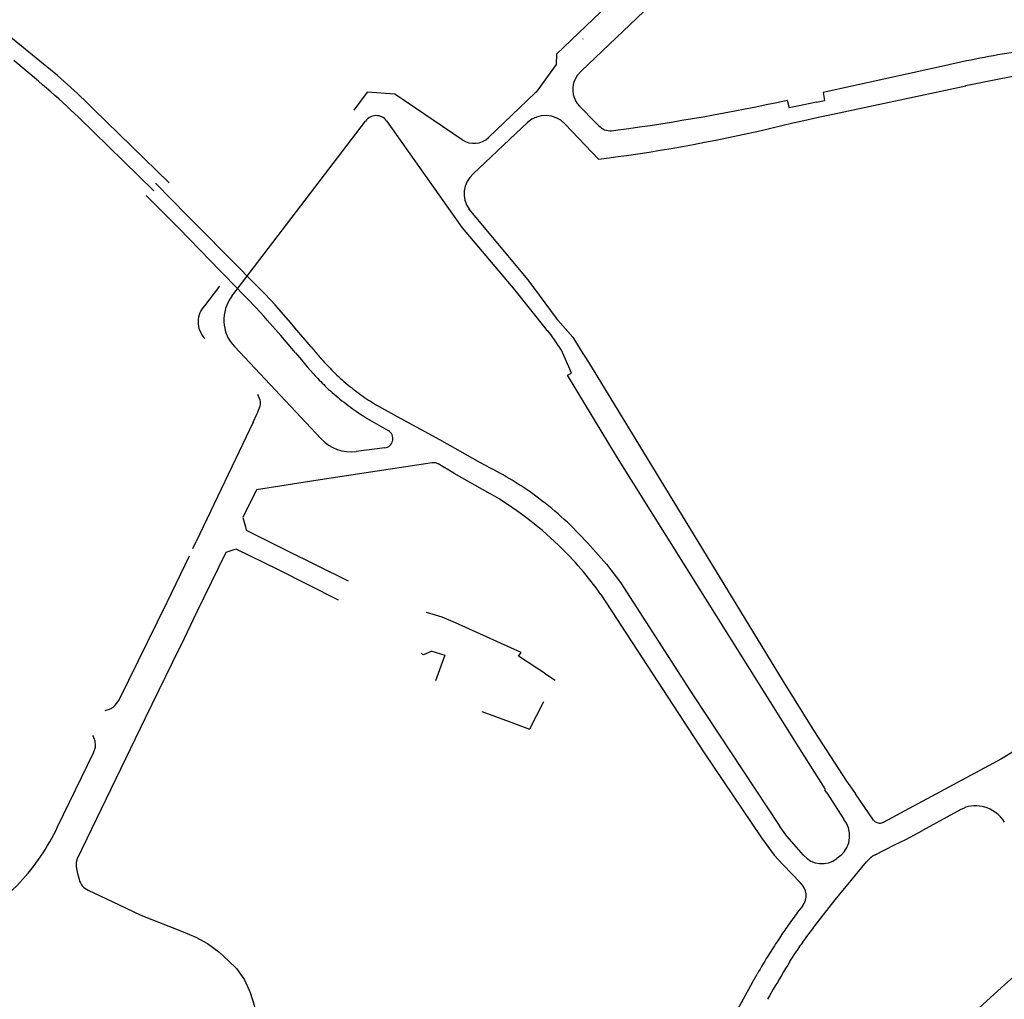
# Model space of a CAD drawing. Extents: x 148869 to 161638, y 453607 to 469810.
# Tile 917 of 1056: x 159128.59 to 159130.77, y 459853.7 to 459855.86. Entities that reach past the tile are written whole.
import ezdxf

# ---------------------------------------------------------------- set-up
doc = ezdxf.new("R2010")
doc.units = 0
doc.layers.add('LKI_V01_KANTRIJWEG', color=252, linetype='CONTINUOUS')

msp = doc.modelspace()

# ---------------------------------------------------------------- linework, layer by layer
at = {"layer": 'LKI_V01_KANTRIJWEG'}
for p, q in [((159128.6342, 459855.7698), (159128.4885, 459855.8871)), ((159128.6342, 459855.7698), (159128.4885, 459855.8871)), ((159129.8344, 459855.8188), (159129.8349, 459855.8195)), ((159129.8344, 459855.8188), (159129.8349, 459855.8195)), ((159129.7294, 459855.6997), (159129.6261, 459855.6012)), ((159129.7294, 459855.6997), (159129.6261, 459855.6012)), ((159130.3769, 459855.6503), (159130.681, 459855.7154)), ((159130.3769, 459855.6503), (159130.681, 459855.7154)), ((159130.2866, 459855.6837), (159130.291, 459855.6664)), ((159130.2866, 459855.6837), (159130.291, 459855.6664)), ((159130.3512, 459855.6792), (159130.3088, 459855.6703)), ((159130.3512, 459855.6792), (159130.3088, 459855.6703)), ((159130.3512, 459855.6792), (159130.3689, 459855.6831)), ((159130.3512, 459855.6792), (159130.3689, 459855.6831)), ((159128.92, 459855.5006), (159128.7531, 459855.6632)), ((159128.92, 459855.5006), (159128.7531, 459855.6632)), ((159130.3088, 459855.6703), (159130.291, 459855.6664)), ((159130.3088, 459855.6703), (159130.291, 459855.6664)), ((159128.886, 459855.4832), (159128.7194, 459855.6461)), ((159128.886, 459855.4832), (159128.7194, 459855.6461)), ((159129.0587, 459855.2502), (159129.3541, 459855.6372)), ((159129.0587, 459855.2502), (159129.3541, 459855.6372)), ((159129.5922, 459855.5204), (159129.7119, 459855.6345)), ((159129.5922, 459855.5204), (159129.7119, 459855.6345)), ((159130.2989, 459855.6336), (159130.3162, 459855.6371)), ((159130.2989, 459855.6336), (159130.3162, 459855.6371)), ((159130.3162, 459855.6371), (159130.3585, 459855.6465)), ((159130.3162, 459855.6371), (159130.3585, 459855.6465)), ((159130.3585, 459855.6465), (159130.3769, 459855.6503)), ((159130.3585, 459855.6465), (159130.3769, 459855.6503)), ((159129.7956, 459855.6305), (159129.8693, 459855.5533)), ((159129.7956, 459855.6305), (159129.8693, 459855.5533)), ((159129.8981, 459855.616), (159129.9128, 459855.6179)), ((159129.8981, 459855.616), (159129.9128, 459855.6179)), ((159129.8693, 459855.5533), (159129.8926, 459855.5562)), ((159129.8693, 459855.5533), (159129.8926, 459855.5562)), ((159129.8926, 459855.5562), (159129.9066, 459855.5582)), ((159129.8926, 459855.5562), (159129.9066, 459855.5582)), ((159128.9605, 459855.4281), (159128.8894, 459855.5)), ((159128.9605, 459855.4281), (159128.8894, 459855.5)), ((159128.8688, 459855.473), (159128.9401, 459855.4014)), ((159128.8688, 459855.473), (159128.9401, 459855.4014)), ((159128.9852, 459855.4031), (159128.9605, 459855.4281)), ((159128.9852, 459855.4031), (159128.9605, 459855.4281)), ((159128.9401, 459855.4014), (159128.9648, 459855.3764)), ((159128.9401, 459855.4014), (159128.9648, 459855.3764)), ((159129.0544, 459855.333), (159128.9852, 459855.4031)), ((159129.0544, 459855.333), (159128.9852, 459855.4031)), ((159128.9648, 459855.3764), (159129.0335, 459855.3056)), ((159128.9648, 459855.3764), (159129.0335, 459855.3056)), ((159129.064, 459855.3233), (159129.0544, 459855.333)), ((159129.064, 459855.3233), (159129.0544, 459855.333)), ((159129.1071, 459855.2797), (159129.064, 459855.3233)), ((159129.1071, 459855.2797), (159129.064, 459855.3233)), ((159129.0335, 459855.3056), (159129.043, 459855.2958)), ((159129.0335, 459855.3056), (159129.043, 459855.2958)), ((159129.043, 459855.2958), (159129.0858, 459855.2517)), ((159129.043, 459855.2958), (159129.0858, 459855.2517)), ((159129.0312, 459855.2722), (159128.9982, 459855.2289)), ((159129.0312, 459855.2722), (159128.9982, 459855.2289)), ((159129.1314, 459855.2551), (159129.1071, 459855.2797)), ((159129.1314, 459855.2551), (159129.1071, 459855.2797)), ((159129.0858, 459855.2517), (159129.0929, 459855.2444)), ((159129.0858, 459855.2517), (159129.0929, 459855.2444)), ((159129.1116, 459855.2251), (159129.0929, 459855.2444)), ((159129.1116, 459855.2251), (159129.0929, 459855.2444)), ((159129.1428, 459855.243), (159129.1314, 459855.2551)), ((159129.1428, 459855.243), (159129.1314, 459855.2551)), ((159129.154, 459855.2307), (159129.1428, 459855.243)), ((159129.154, 459855.2307), (159129.1428, 459855.243)), ((159129.1299, 459855.2053), (159129.1116, 459855.2251)), ((159129.1299, 459855.2053), (159129.1116, 459855.2251)), ((159129.1624, 459855.2213), (159129.154, 459855.2307)), ((159129.1624, 459855.2213), (159129.154, 459855.2307)), ((159129.1782, 459855.2033), (159129.1624, 459855.2213)), ((159129.1782, 459855.2033), (159129.1624, 459855.2213)), ((159129.1368, 459855.1975), (159129.1299, 459855.2053)), ((159129.1368, 459855.1975), (159129.1299, 459855.2053)), ((159129.1666, 459855.163), (159129.1368, 459855.1975)), ((159129.1666, 459855.163), (159129.1368, 459855.1975)), ((159129.188, 459855.1918), (159129.1782, 459855.2033)), ((159129.188, 459855.1918), (159129.1782, 459855.2033)), ((159129.1978, 459855.1803), (159129.188, 459855.1918)), ((159129.1978, 459855.1803), (159129.188, 459855.1918)), ((159129.2337, 459855.138), (159129.1978, 459855.1803)), ((159129.2337, 459855.138), (159129.1978, 459855.1803)), ((159129.1829, 459855.144), (159129.1666, 459855.163)), ((159129.1829, 459855.144), (159129.1666, 459855.163)), ((159129.256, 459854.9346), (159129.064, 459855.1386)), ((159129.256, 459854.9346), (159129.064, 459855.1386)), ((159129.199, 459855.1248), (159129.1829, 459855.144)), ((159129.199, 459855.1248), (159129.1829, 459855.144)), ((159129.199, 459855.1248), (159129.2122, 459855.1095)), ((159129.199, 459855.1248), (159129.2122, 459855.1095)), ((159129.8032, 459855.0938), (159129.7926, 459855.1189)), ((159129.8032, 459855.0938), (159129.7926, 459855.1189)), ((159129.8295, 459855.1312), (159129.8468, 459855.1043)), ((159129.8295, 459855.1312), (159129.8468, 459855.1043)), ((159129.2122, 459855.1095), (159129.2251, 459855.0937)), ((159129.2122, 459855.1095), (159129.2251, 459855.0937)), ((159129.2251, 459855.0937), (159129.2387, 459855.0785)), ((159129.2251, 459855.0937), (159129.2387, 459855.0785)), ((159129.9113, 459854.8927), (159129.8006, 459855.0754)), ((159129.9113, 459854.8927), (159129.8006, 459855.0754)), ((159129.1208, 459855.0206), (159129.116, 459855.0327)), ((159129.1208, 459855.0206), (159129.116, 459855.0327)), ((159129.1176, 459854.9984), (159129.1193, 459855.0031)), ((159129.1176, 459854.9984), (159129.1193, 459855.0031)), ((159129.1193, 459855.0031), (159129.1209, 459855.0078)), ((159129.1193, 459855.0031), (159129.1209, 459855.0078)), ((159129.1216, 459855.0175), (159129.1208, 459855.0206)), ((159129.1216, 459855.0175), (159129.1208, 459855.0206)), ((159129.1209, 459855.0078), (159129.1216, 459855.0109)), ((159129.1209, 459855.0078), (159129.1216, 459855.0109)), ((159129.1219, 459855.0142), (159129.1216, 459855.0175)), ((159129.1219, 459855.0142), (159129.1216, 459855.0175)), ((159129.1216, 459855.0109), (159129.1219, 459855.0142)), ((159129.1216, 459855.0109), (159129.1219, 459855.0142)), ((159129.1055, 459854.9715), (159129.1138, 459854.9893)), ((159129.1055, 459854.9715), (159129.1138, 459854.9893)), ((159129.1138, 459854.9893), (159129.1158, 459854.9938)), ((159129.1138, 459854.9893), (159129.1158, 459854.9938)), ((159129.1158, 459854.9938), (159129.1176, 459854.9984)), ((159129.1158, 459854.9938), (159129.1176, 459854.9984)), ((159129.3524, 459854.983), (159129.4042, 459854.9529)), ((159129.3524, 459854.983), (159129.4042, 459854.9529)), ((159129.1055, 459854.9715), (159128.9798, 459854.7079)), ((159129.1055, 459854.9715), (159128.9798, 459854.7079)), ((159129.3964, 459854.9146), (159129.3332, 459854.9067)), ((159129.3964, 459854.9146), (159129.3332, 459854.9067)), ((159129.6079, 459854.8813), (159129.5182, 459854.9326)), ((159129.6079, 459854.8813), (159129.5182, 459854.9326)), ((159129.6304, 459854.8696), (159129.6079, 459854.8813)), ((159129.6304, 459854.8696), (159129.6079, 459854.8813)), ((159129.5494, 459854.8588), (159129.6288, 459854.814)), ((159129.5494, 459854.8588), (159129.6288, 459854.814)), ((159128.9721, 459854.6919), (159128.9798, 459854.7079)), ((159128.9721, 459854.6919), (159128.9798, 459854.7079)), ((159129.4823, 459854.4574), (159129.477, 459854.4597)), ((159129.4823, 459854.4574), (159129.477, 459854.4597)), ((159129.5004, 459854.4652), (159129.4823, 459854.4574)), ((159129.5004, 459854.4652), (159129.4823, 459854.4574)), ((159129.5004, 459854.4652), (159129.5292, 459854.4567)), ((159129.5004, 459854.4652), (159129.5292, 459854.4567)), ((159129.5292, 459854.4567), (159129.5086, 459854.3993)), ((159129.5292, 459854.4567), (159129.5086, 459854.3993)), ((159129.7516, 459854.4151), (159129.7732, 459854.401)), ((159129.7516, 459854.4151), (159129.7732, 459854.401)), ((159129.7473, 459854.3534), (159129.7165, 459854.2927)), ((159129.7473, 459854.3534), (159129.7165, 459854.2927)), ((159129.6111, 459854.3318), (159129.6714, 459854.3094)), ((159129.6111, 459854.3318), (159129.6714, 459854.3094)), ((159129.6714, 459854.3094), (159129.7165, 459854.2927)), ((159129.6714, 459854.3094), (159129.7165, 459854.2927)), ((159130.8503, 459854.2822), (159130.7604, 459854.2273)), ((159130.8503, 459854.2822), (159130.7604, 459854.2273)), ((159128.673, 459854.0766), (159128.7523, 459854.2404)), ((159128.673, 459854.0766), (159128.7523, 459854.2404)), ((159130.7604, 459854.2273), (159130.5369, 459854.1069)), ((159130.7604, 459854.2273), (159130.5369, 459854.1069)), ((159130.374, 459854.1521), (159130.4107, 459854.0946)), ((159130.374, 459854.1521), (159130.4107, 459854.0946)), ((159130.4773, 459854.0916), (159130.4376, 459854.1498)), ((159130.4773, 459854.0916), (159130.4376, 459854.1498)), ((159130.6703, 459854.1149), (159130.5856, 459854.0688)), ((159130.6703, 459854.1149), (159130.5856, 459854.0688)), ((159130.7212, 459854.1208), (159130.7175, 459854.1217)), ((159130.7212, 459854.1208), (159130.7175, 459854.1217)), ((159130.5369, 459854.1069), (159130.4988, 459854.0867)), ((159130.5369, 459854.1069), (159130.4988, 459854.0867)), ((159130.4046, 459854.0131), (159130.3964, 459854.0068)), ((159130.4046, 459854.0131), (159130.3964, 459854.0068)), ((159130.3203, 459853.9012), (159130.3094, 459853.8877)), ((159130.3203, 459853.9012), (159130.3094, 459853.8877)), ((159130.292, 459853.7788), (159130.3074, 459853.8027)), ((159130.292, 459853.7788), (159130.3074, 459853.8027)), ((159130.2087, 459853.7316), (159130.2196, 459853.7507)), ((159130.2087, 459853.7316), (159130.2196, 459853.7507)), ((159130.2087, 459853.7316), (159130.1728, 459853.6659)), ((159130.2087, 459853.7316), (159130.1728, 459853.6659)), ((159130.2555, 459853.7176), (159130.247, 459853.7028)), ((159130.2555, 459853.7176), (159130.247, 459853.7028)), ((159130.247, 459853.7028), (159130.243, 459853.6954)), ((159130.247, 459853.7028), (159130.243, 459853.6954))]:
    msp.add_line(p, q, dxfattribs=at)
for points in [[(159130.1663, 459856.0666), (159130.0928, 459855.9975), (159129.8316, 459855.7485), (159129.822, 459855.7381), (159129.8154, 459855.7256)], [(159130.1663, 459856.0666), (159130.0928, 459855.9975), (159129.8316, 459855.7485), (159129.822, 459855.7381), (159129.8154, 459855.7256)], [(159129.9402, 459855.9384), (159129.9382, 459855.9405), (159129.7762, 459855.7855), (159129.7757, 459855.7625)], [(159129.9402, 459855.9384), (159129.9382, 459855.9405), (159129.7762, 459855.7855), (159129.7757, 459855.7625)], [(159129.7757, 459855.7625), (159129.7312, 459855.7013), (159129.7294, 459855.6997)], [(159129.7757, 459855.7625), (159129.7312, 459855.7013), (159129.7294, 459855.6997)], [(159130.634, 459855.7597), (159130.3659, 459855.7003), (159130.3689, 459855.6831)], [(159130.634, 459855.7597), (159130.3659, 459855.7003), (159130.3689, 459855.6831)], [(159129.5679, 459855.596), (159129.4189, 459855.6972), (159129.3574, 459855.7013), (159129.3281, 459855.6613)], [(159129.5679, 459855.596), (159129.4189, 459855.6972), (159129.3574, 459855.7013), (159129.3281, 459855.6613)], [(159129.8268, 459855.6702), (159129.8628, 459855.6346), (159129.8696, 459855.6271)], [(159129.8268, 459855.6702), (159129.8628, 459855.6346), (159129.8696, 459855.6271)], [(159129.4005, 459855.6382), (159129.568, 459855.4013), (159129.684, 459855.2635), (159129.7537, 459855.1768), (159129.7579, 459855.1729)], [(159129.4005, 459855.6382), (159129.568, 459855.4013), (159129.684, 459855.2635), (159129.7537, 459855.1768), (159129.7579, 459855.1729)], [(159129.7795, 459855.197), (159129.7764, 459855.2012), (159129.7135, 459855.2863), (159129.5833, 459855.4429)], [(159129.7795, 459855.197), (159129.7764, 459855.2012), (159129.7135, 459855.2863), (159129.5833, 459855.4429)], [(159129.7795, 459855.197), (159129.8121, 459855.1595), (159129.8295, 459855.1312)], [(159129.7795, 459855.197), (159129.8121, 459855.1595), (159129.8295, 459855.1312)], [(159129.7926, 459855.1189), (159129.7874, 459855.131), (159129.764, 459855.1658), (159129.7579, 459855.1729)], [(159129.7926, 459855.1189), (159129.7874, 459855.131), (159129.764, 459855.1658), (159129.7579, 459855.1729)], [(159129.8006, 459855.0754), (159129.8091, 459855.08), (159129.8032, 459855.0938)], [(159129.8006, 459855.0754), (159129.8091, 459855.08), (159129.8032, 459855.0938)], [(159129.8468, 459855.1043), (159130.2778, 459854.3981), (159130.3469, 459854.287), (159130.4175, 459854.1779), (159130.4376, 459854.1498)], [(159129.8468, 459855.1043), (159130.2778, 459854.3981), (159130.3469, 459854.287), (159130.4175, 459854.1779), (159130.4376, 459854.1498)], [(159129.5182, 459854.9326), (159129.425, 459854.9833), (159129.3779, 459855.0093)], [(159129.5182, 459854.9326), (159129.425, 459854.9833), (159129.3779, 459855.0093)], [(159130.374, 459854.1521), (159130.3704, 459854.1574), (159130.3706, 459854.1606), (159130.3106, 459854.2548), (159129.9113, 459854.8927)], [(159130.374, 459854.1521), (159130.3704, 459854.1574), (159130.3706, 459854.1606), (159130.3106, 459854.2548), (159129.9113, 459854.8927)], [(159129.5494, 459854.8588), (159129.5145, 459854.8793), (159129.5089, 459854.8816), (159129.505, 459854.882), (159129.5014, 459854.882), (159129.4915, 459854.8805), (159129.3796, 459854.8633), (159129.2438, 459854.8427), (159129.1128, 459854.8221), (159129.0829, 459854.7611), (159129.0885, 459854.7398)], [(159129.5494, 459854.8588), (159129.5145, 459854.8793), (159129.5089, 459854.8816), (159129.505, 459854.882), (159129.5014, 459854.882), (159129.4915, 459854.8805), (159129.3796, 459854.8633), (159129.2438, 459854.8427), (159129.1128, 459854.8221), (159129.0829, 459854.7611), (159129.0885, 459854.7398)], [(159129.0885, 459854.7398), (159129.0904, 459854.7327), (159129.1769, 459854.6896), (159129.3153, 459854.6206)], [(159129.0885, 459854.7398), (159129.0904, 459854.7327), (159129.1769, 459854.6896), (159129.3153, 459854.6206)], [(159129.8453, 459854.7037), (159129.887, 459854.6574), (159129.9178, 459854.6169), (159130.0792, 459854.3667), (159130.2698, 459854.0774)], [(159129.8453, 459854.7037), (159129.887, 459854.6574), (159129.9178, 459854.6169), (159130.0792, 459854.3667), (159130.2698, 459854.0774)], [(159129.063, 459854.6893), (159129.0452, 459854.6832), (159128.9813, 459854.5524), (159128.9458, 459854.4781), (159128.9409, 459854.4693), (159128.8669, 459854.3173), (159128.8011, 459854.1811), (159128.7166, 459854.0058), (159128.7142, 459853.9981), (159128.7145, 459853.9898), (159128.7159, 459853.9802), (159128.7181, 459853.9703), (159128.7205, 459853.9607)], [(159129.063, 459854.6893), (159129.0452, 459854.6832), (159128.9813, 459854.5524), (159128.9458, 459854.4781), (159128.9409, 459854.4693), (159128.8669, 459854.3173), (159128.8011, 459854.1811), (159128.7166, 459854.0058), (159128.7142, 459853.9981), (159128.7145, 459853.9898), (159128.7159, 459853.9802), (159128.7181, 459853.9703), (159128.7205, 459853.9607)], [(159128.809, 459854.3579), (159128.9154, 459854.5739), (159128.9645, 459854.6761)], [(159128.809, 459854.3579), (159128.9154, 459854.5739), (159128.9645, 459854.6761)], [(159129.2941, 459854.578), (159129.1618, 459854.645), (159129.0681, 459854.6911), (159129.063, 459854.6893)], [(159129.2941, 459854.578), (159129.1618, 459854.645), (159129.0681, 459854.6911), (159129.063, 459854.6893)], [(159129.8745, 459854.5907), (159130.1026, 459854.2406), (159130.2297, 459854.0527)], [(159129.8745, 459854.5907), (159130.1026, 459854.2406), (159130.2297, 459854.0527)], [(159129.7516, 459854.4151), (159129.6923, 459854.454), (159129.6979, 459854.4625), (159129.5532, 459854.5279), (159129.5231, 459854.5403), (159129.4889, 459854.5509)], [(159129.7516, 459854.4151), (159129.6923, 459854.454), (159129.6979, 459854.4625), (159129.5532, 459854.5279), (159129.5231, 459854.5403), (159129.4889, 459854.5509)], [(159130.3226, 459854.014), (159130.2855, 459854.0562), (159130.2698, 459854.0774)], [(159130.3226, 459854.014), (159130.2855, 459854.0562), (159130.2698, 459854.0774)], [(159130.4805, 459854.0146), (159130.5237, 459854.0369), (159130.5486, 459854.049), (159130.5856, 459854.0688)], [(159130.4805, 459854.0146), (159130.5237, 459854.0369), (159130.5486, 459854.049), (159130.5856, 459854.0688)], [(159130.2297, 459854.0527), (159130.2577, 459854.0141), (159130.2774, 459853.9924), (159130.3153, 459853.9533)], [(159130.2297, 459854.0527), (159130.2577, 459854.0141), (159130.2774, 459853.9924), (159130.3153, 459853.9533)], [(159130.3473, 459853.858), (159130.3924, 459853.915), (159130.462, 459853.9991)], [(159130.3473, 459853.858), (159130.3924, 459853.915), (159130.462, 459853.9991)], [(159128.7404, 459853.9368), (159128.809, 459853.9043), (159128.8569, 459853.8814), (159128.9508, 459853.8444), (159128.979, 459853.8328), (159129.0048, 459853.8187), (159129.0296, 459853.8004), (159129.0511, 459853.7807), (159129.0688, 459853.7632), (159129.0861, 459853.7382), (159129.0988, 459853.7106), (159129.108, 459853.6821), (159129.1141, 459853.6514), (159129.1158, 459853.6224), (159129.1138, 459853.5925), (159129.0903, 459853.4653), (159129.0735, 459853.3711)], [(159128.7404, 459853.9368), (159128.809, 459853.9043), (159128.8569, 459853.8814), (159128.9508, 459853.8444), (159128.979, 459853.8328), (159129.0048, 459853.8187), (159129.0296, 459853.8004), (159129.0511, 459853.7807), (159129.0688, 459853.7632), (159129.0861, 459853.7382), (159129.0988, 459853.7106), (159129.108, 459853.6821), (159129.1141, 459853.6514), (159129.1158, 459853.6224), (159129.1138, 459853.5925), (159129.0903, 459853.4653), (159129.0735, 459853.3711)], [(159130.6938, 459853.661), (159130.7602, 459853.7215), (159130.8132, 459853.7683), (159130.8297, 459853.7801), (159130.8543, 459853.797), (159130.8995, 459853.8248)], [(159130.6938, 459853.661), (159130.7602, 459853.7215), (159130.8132, 459853.7683), (159130.8297, 459853.7801), (159130.8543, 459853.797), (159130.8995, 459853.8248)]]:
    msp.add_lwpolyline(points, dxfattribs=at)
for centre, radius, start, end in [((159131.1766, 459853.3859), 2.4349, 99.0972, 102.876), ((159131.1766, 459853.3859), 2.4349, 99.0972, 102.876), ((159126.9785, 459853.7969), 2.5397, 46.729, 51.0182), ((159126.9785, 459853.7969), 2.5397, 46.729, 51.0182), ((159127.8185, 459854.7399), 1.3137, 44.6523, 51.6218), ((159127.8185, 459854.7399), 1.3137, 44.6523, 51.6218), ((159131.967, 459849.3901), 6.4547, 99.87734, 101.49271), ((159131.967, 459849.3901), 6.4547, 99.87734, 101.49271), ((159129.8658, 459855.7071), 0.0536, 159.8486, 223.4391), ((159129.8658, 459855.7071), 0.0536, 159.8486, 223.4391), ((159129.2548, 459860.4462), 4.873, 277.7608, 282.2246), ((159129.2548, 459860.4462), 4.873, 277.7608, 282.2246), ((159129.3777, 459855.6205), 0.0289, 37.7759, 144.7668), ((159129.3777, 459855.6205), 0.0289, 37.7759, 144.7668), ((159129.7517, 459855.5895), 0.0601, 44.3584, 131.5024), ((159129.7517, 459855.5895), 0.0601, 44.3584, 131.5024), ((159129.4227, 459859.1332), 3.6077, 277.7089, 284.0571), ((159129.4227, 459859.1332), 3.6077, 277.7089, 284.0571), ((159129.8951, 459855.6506), 0.0347, 222.6975, 274.9315), ((159129.8951, 459855.6506), 0.0347, 222.6975, 274.9315), ((159129.5938, 459855.6349), 0.0468, 236.4386, 313.7727), ((159129.5938, 459855.6349), 0.0468, 236.4386, 313.7727), ((159129.6291, 459855.4768), 0.0571, 130.2696, 216.5424), ((159129.6291, 459855.4768), 0.0571, 130.2696, 216.5424), ((159129.1269, 459855.1975), 0.0862, 142.2739, 223.1407), ((159129.1269, 459855.1975), 0.0862, 142.2739, 223.1407), ((159129.0338, 459855.1939), 0.0499, 135.4543, 157.35), ((159129.0338, 459855.1939), 0.0499, 135.4543, 157.35), ((159129.0336, 459855.1938), 0.0498, 157.1457, 179.0957), ((159129.0336, 459855.1938), 0.0498, 157.1457, 179.0957), ((159129.0388, 459855.1935), 0.055, 178.93, 200.7545), ((159129.0388, 459855.1935), 0.055, 178.93, 200.7545), ((159129.0388, 459855.1934), 0.0549, 200.6331, 222.5026), ((159129.0388, 459855.1934), 0.0549, 200.6331, 222.5026), ((159129.6733, 459855.4879), 0.5619, 218.5182, 221.3075), ((159129.6733, 459855.4879), 0.5619, 218.5182, 221.3075), ((159129.6844, 459855.4952), 0.575, 221.1188, 223.8455), ((159129.6844, 459855.4952), 0.575, 221.1188, 223.8455), ((159129.8129, 459855.617), 0.7521, 223.7563, 226.3622), ((159129.8129, 459855.617), 0.7521, 223.7563, 226.3622), ((159129.9342, 459855.7229), 0.9481, 222.8184, 225.0968), ((159129.9342, 459855.7229), 0.9481, 222.8184, 225.0968), ((159129.5061, 459855.2941), 0.3067, 226.2242, 230.4197), ((159129.5061, 459855.2941), 0.3067, 226.2242, 230.4197), ((159129.4674, 459855.2538), 0.2863, 224.9993, 229.1856), ((159129.4674, 459855.2538), 0.2863, 224.9993, 229.1856), ((159129.6893, 459855.5126), 0.5918, 230.2245, 234.2389), ((159129.6893, 459855.5126), 0.5918, 230.2245, 234.2389), ((159129.6948, 459855.5157), 0.6332, 229.1017, 233.1861), ((159129.6948, 459855.5157), 0.6332, 229.1017, 233.1861), ((159129.6887, 459855.5101), 0.5894, 234.1448, 238.1761), ((159129.6887, 459855.5101), 0.5894, 234.1448, 238.1761), ((159129.6949, 459855.5151), 0.6328, 233.1397, 237.2258), ((159129.6949, 459855.5151), 0.6328, 233.1397, 237.2258), ((159129.3939, 459854.9351), 0.0206, 277.1995, 59.8118), ((159129.3939, 459854.9351), 0.0206, 277.1995, 59.8118), ((159129.3219, 459854.9963), 0.0903, 223.0666, 277.1581), ((159129.3219, 459854.9963), 0.0903, 223.0666, 277.1581), ((159129.303, 459854.224), 0.7239, 53.1882, 63.1086), ((159129.303, 459854.224), 0.7239, 53.1882, 63.1086), ((159129.2351, 459854.1334), 0.7862, 46.0876, 59.9492), ((159129.2351, 459854.1334), 0.7862, 46.0876, 59.9492), ((159129.2999, 459854.2201), 0.7289, 41.5641, 53.1783), ((159129.2999, 459854.2201), 0.7289, 41.5641, 53.1783), ((159129.2326, 459854.1321), 0.7889, 35.5412, 46.0269), ((159129.2326, 459854.1321), 0.7889, 35.5412, 46.0269), ((159128.7709, 459854.3753), 0.0419, 279.8314, 335.4844), ((159128.7709, 459854.3753), 0.0419, 279.8314, 335.4844), ((159128.7143, 459854.2574), 0.0426, 15.2736, 30.1419), ((159128.7143, 459854.2574), 0.0426, 15.2736, 30.1419), ((159128.7142, 459854.2575), 0.0427, 0.2201, 15.0858), ((159128.7142, 459854.2575), 0.0427, 0.2201, 15.0858), ((159128.723, 459854.2574), 0.0338, 329.8914, 345.1822), ((159128.723, 459854.2574), 0.0338, 329.8914, 345.1822), ((159128.7226, 459854.2576), 0.0343, 344.9877, 0.0837), ((159128.7226, 459854.2576), 0.0343, 344.9877, 0.0837), ((159130.7025, 459854.0587), 0.0647, 76.5512, 119.76), ((159130.7025, 459854.0587), 0.0647, 76.5512, 119.76), ((159130.7007, 459854.0446), 0.0789, 32.6934, 74.9796), ((159130.7007, 459854.0446), 0.0789, 32.6934, 74.9796), ((159130.3665, 459854.0569), 0.058, 311.0321, 40.5029), ((159130.3665, 459854.0569), 0.058, 311.0321, 40.5029), ((159130.491, 459854.1021), 0.0172, 217.263, 296.7321), ((159130.491, 459854.1021), 0.0172, 217.263, 296.7321), ((159128.2354, 459854.2845), 0.4845, 316.9254, 334.5857), ((159128.2354, 459854.2845), 0.4845, 316.9254, 334.5857), ((159130.3633, 459854.0489), 0.0536, 220.6404, 308.1923), ((159130.3633, 459854.0489), 0.0536, 220.6404, 308.1923), ((159130.5011, 459853.9712), 0.048, 115.4132, 144.5442), ((159130.5011, 459853.9712), 0.048, 115.4132, 144.5442), ((159128.7561, 459853.9701), 0.0368, 194.7599, 244.8512), ((159128.7561, 459853.9701), 0.0368, 194.7599, 244.8512), ((159128.2355, 459854.2842), 0.4843, 296.6264, 316.9389), ((159128.2355, 459854.2842), 0.4843, 296.6264, 316.9389), ((159130.2894, 459853.9246), 0.0387, 322.9601, 47.8832), ((159130.2894, 459853.9246), 0.0387, 322.9601, 47.8832), ((159130.9098, 459853.4299), 0.755, 142.673, 145.337), ((159130.9098, 459853.4299), 0.755, 142.673, 145.337), ((159130.9726, 459853.3712), 0.8402, 144.4796, 146.8718), ((159130.9726, 459853.3712), 0.8402, 144.4796, 146.8718), ((159131.217, 459853.1836), 1.1006, 142.2091, 143.9839), ((159131.217, 459853.1836), 1.1006, 142.2091, 143.9839), ((159131.1233, 459853.258), 1.0283, 146.179, 148.414), ((159131.1233, 459853.258), 1.0283, 146.179, 148.414), ((159131.1871, 459853.2149), 1.0581, 144.4033, 146.249), ((159131.1871, 459853.2149), 1.0581, 144.4033, 146.249), ((159131.2734, 459853.1454), 1.2153, 147.5979, 150.1264), ((159131.2734, 459853.1454), 1.2153, 147.5979, 150.1264), ((159134.0183, 459851.5117), 4.3617, 148.6835, 149.6204), ((159134.0183, 459851.5117), 4.3617, 148.6835, 149.6204)]:
    msp.add_arc(centre, radius, start, end, dxfattribs=at)

doc.saveas('drawing.dxf')
